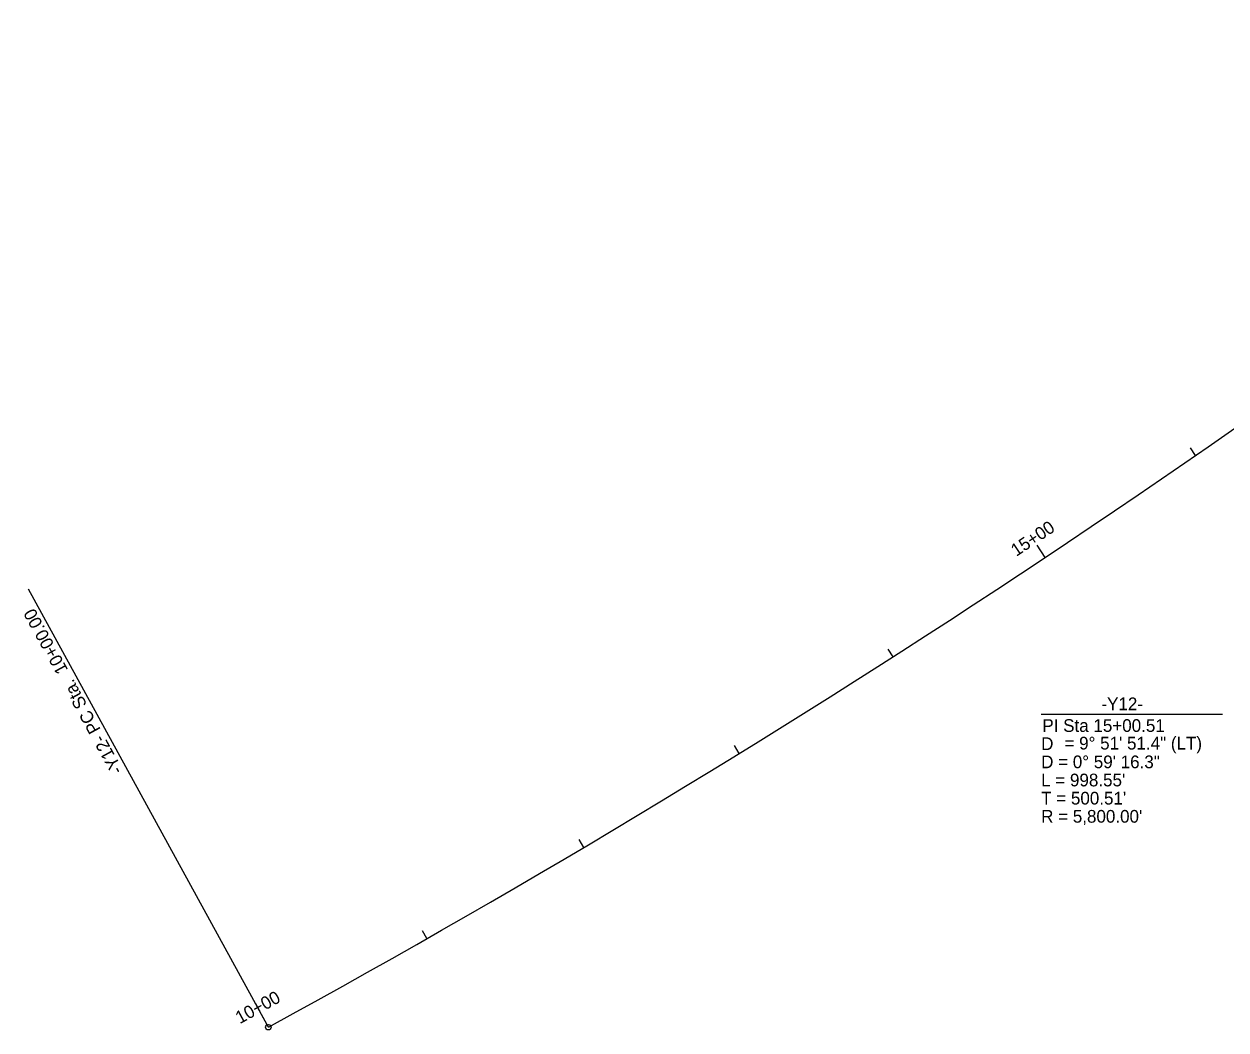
# Model space of a CAD drawing. Extents: x 472216 to 481979, y 489069 to 507339.
# Drawn here: x 472216 to 472878, y 505296 to 505850 of the extents above; entities that cross this region are included whole.
import ezdxf

# ---------------------------------------------------------------- set-up
doc = ezdxf.new("R2010")
doc.units = 0
for name, color, linetype in [('Old_Level_12', 7, 'Continuous'), ('Prop Rem of Exist Asph Pvmt', 7, 'Continuous'), ('Sheet North Arrow Point CELL', 7, 'Continuous'), ('Sheet PE Seal Cell', 7, 'Continuous'), ('Sheet Profile Grid Major CELL', 7, 'Continuous'), ('Sheet Profile Grid Minor CELL', 7, 'Continuous')]:
    doc.layers.add(name, color=color, linetype=linetype)

msp = doc.modelspace()

# ---------------------------------------------------------------- linework, layer by layer
at = {"layer": 'Old_Level_12'}
msp.add_line((472350.18, 505298.9), (472218.79, 505538.78), dxfattribs=at)
msp.add_circle((472350.9, 505297.59), 1.5, dxfattribs=at)
at = {"layer": 'Prop Rem of Exist Asph Pvmt'}
msp.add_line((472776.41, 505470), (472876.17, 505470), dxfattribs=at)
at = {"layer": 'Sheet North Arrow Point CELL'}
msp.add_arc((469564.7, 510384.54), 5800, 298.710101, 308.574377, dxfattribs=at)
at = {"layer": 'Sheet PE Seal Cell'}
for p, q in [((472861.3, 505612.49), (472858.46, 505616.61)), ((472694.82, 505501.68), (472692.12, 505505.89)), ((472610.17, 505448.44), (472607.55, 505452.69)), ((472524.62, 505396.67), (472522.07, 505400.97)), ((472438.19, 505346.38), (472435.71, 505350.72))]:
    msp.add_line(p, q, dxfattribs=at)
at = {"layer": 'Sheet Profile Grid Minor CELL'}
for p, q in [((472778.54, 505556.37), (472774.11, 505563.03)), ((472350.9, 505297.59), (472347.05, 505304.6))]:
    msp.add_line(p, q, dxfattribs=at)

# ---------------------------------------------------------------- texts
at = {"layer": 'Old_Level_12'}
msp.add_text('-Y12- PC Sta.  10+00.00', height=7, rotation=118.7101, dxfattribs=at).set_placement((472271.04, 505439.22))
at = {"layer": 'Prop Rem of Exist Asph Pvmt'}
for s, p in [('-Y12-', (472809.51, 505472.2)), ('PI Sta 15+00.51', (472777, 505460.25)), ('= 9%%d 51\' 51.4" (LT)', (472789.18, 505450.54)), ('D', (472776.33, 505450.25)), ('D = 0%%d 59\' 16.3"', (472776.33, 505440.25)), ("L = 998.55'", (472776.33, 505430.25)), ("T = 500.51'", (472776.33, 505420.25)), ("R = 5,800.00'", (472776.33, 505410.25))]:
    msp.add_text(s, height=7, dxfattribs=at).set_placement(p)
at = {"layer": 'Sheet Profile Grid Major CELL'}
for s, rotation, p in [('15+00', 33.64939, (472762.63, 505556.59)), ('10+00', 28.7101, (472335.17, 505299.23))]:
    msp.add_text(s, height=7, rotation=rotation, dxfattribs=at).set_placement(p)

doc.saveas('drawing.dxf')
